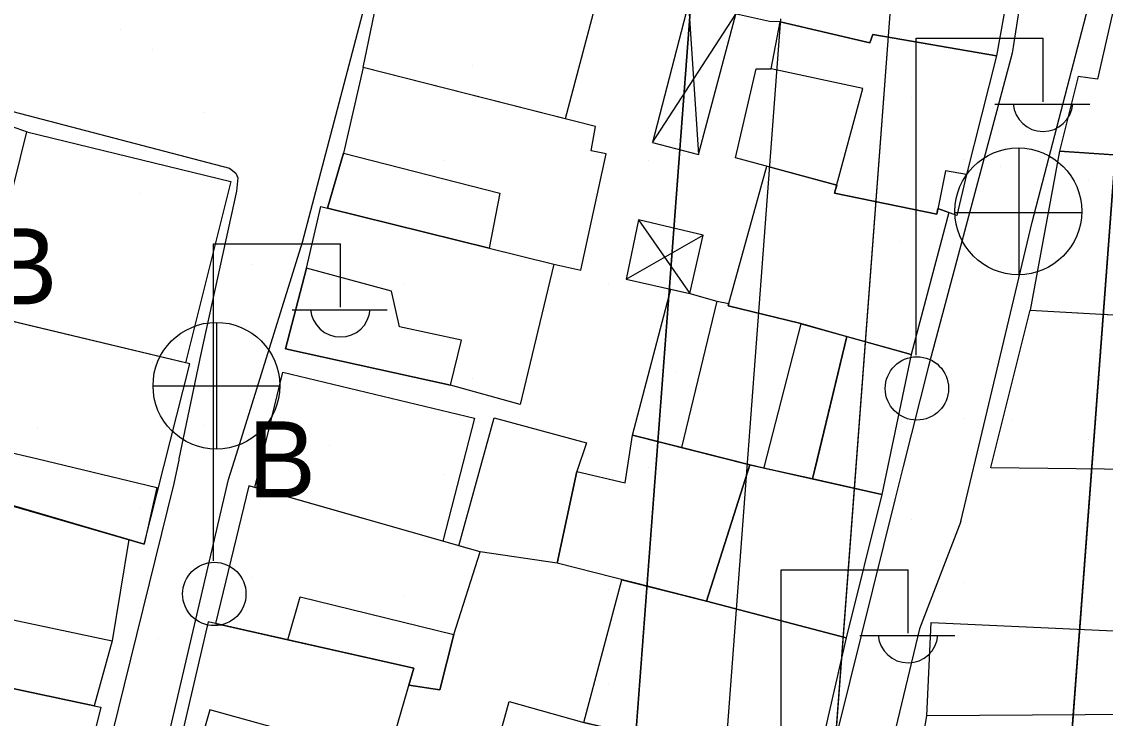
# Model space of a CAD drawing. Extents: x 417997 to 421451, y 4451742 to 4455216.
# Drawn here: x 419913.6 to 419973.4, y 4453026.6 to 4453065.1 of the extents above; entities that cross this region are included whole.
import ezdxf

# ---------------------------------------------------------------- set-up
doc = ezdxf.new("R2010")
doc.units = 0
for name, color, linetype in [('ADAKENARI', 7, 'Continuous'), ('B_Mesken', 7, 'Continuous'), ('B_Sundurma', 7, 'Continuous'), ('B_Teras', 7, 'Continuous'), ('Default', 7, 'Continuous'), ('KALDIRIM', 7, 'Continuous'), ('PL_AYA_PARK_DINLENME', 7, 'Continuous'), ('S_Elektrik_Diregi', 7, 'Continuous'), ('S_Rogar_Kapagi', 7, 'Continuous'), ('S_Rogar_Kapagi_Buski', 7, 'Continuous'), ('Sinir_Duvar_tek_tarafa_ait', 7, 'Continuous'), ('TR_PARKALANI', 7, 'Continuous'), ('Yol_Sose', 7, 'Continuous')]:
    doc.layers.add(name, color=color, linetype=linetype)

# ---------------------------------------------------------------- blocks, each defined once
blk = doc.blocks.new('POINT_DISPLAY')
at = {"layer": 'Default'}
blk.add_line((0, 0), (0, 0), dxfattribs=at)

msp = doc.modelspace()

# ---------------------------------------------------------------- linework, layer by layer
at = {"layer": 'ADAKENARI'}
for p, q in [((419950.517, 4453065.596), (419942.978, 4452965.281)), ((419950.517, 4453065.596), (419942.978, 4452965.281)), ((419961.522, 4453065.245), (419953.414, 4452957.362)), ((419961.522, 4453065.245), (419953.414, 4452957.362)), ((419974.485, 4453064.27), (419966.178, 4452953.734)), ((419974.485, 4453064.27), (419966.178, 4452953.734))]:
    msp.add_line(p, q, dxfattribs=at)
at = {"layer": 'B_Mesken'}
for points in [[(419960.648, 4453074.009), (419969.285, 4453073.512), (419967.437, 4453063.182), (419960.602, 4453064.358), (419960.435, 4453063.908), (419955.496, 4453065.059), (419954.893, 4453065.075), (419950.421, 4453066.075), (419952.393, 4453074.901)], [(419984.609, 4453071.43), (419975.423, 4453072.489), (419973.006, 4453061.893), (419971.941, 4453062.031), (419970.908, 4453057.916), (419982.431, 4453057.139), (419982.57, 4453060.588), (419983.944, 4453060.494), (419984.443, 4453068.702)], [(419945.642, 4453067.359), (419943.62, 4453059.709), (419932.454, 4453062.536), (419933.893, 4453069.481), (419941.433, 4453067.983), (419941.709, 4453068.424), (419943.24, 4453067.929)], [(419958.609, 4453056.047), (419953.02, 4453057.556), (419954.167, 4453062.469), (419954.995, 4453062.469), (419955.496, 4453065.059), (419960.435, 4453063.908), (419960.602, 4453064.358), (419967.437, 4453063.182), (419965.776, 4453056.634), (419965.234, 4453054.362), (419964.199, 4453054.76), (419964.134, 4453054.44), (419958.489, 4453055.601)], [(419942.985, 4453051.682), (419944.488, 4453051.35), (419945.876, 4453057.772), (419945.047, 4453057.941), (419945.287, 4453059.286), (419932.454, 4453062.536), (419931.369, 4453057.813), (419930.496, 4453054.774), (419939.411, 4453052.567)], [(419911.39, 4453048.913), (419913.893, 4453058.99), (419925.145, 4453056.243), (419922.654, 4453046.227)], [(419979.463, 4453048.572), (419980.688, 4453057.257), (419970.908, 4453057.916), (419969.289, 4453049.142)], [(419952.61, 4453049.377), (419954.748, 4453057.089), (419958.609, 4453056.047), (419958.489, 4453055.601), (419964.134, 4453054.44), (419964.199, 4453054.76), (419964.801, 4453054.528), (419962.724, 4453046.692), (419959.085, 4453047.708), (419956.551, 4453048.418)], [(419929.321, 4453051.461), (419930.128, 4453054.866), (419942.985, 4453051.682), (419941.128, 4453043.931), (419937.283, 4453044.992), (419928.165, 4453046.998)], [(419951.982, 4453049.641), (419952.647, 4453049.509), (419952.61, 4453049.377), (419956.551, 4453048.418), (419956.654, 4453048.39), (419959.174, 4453047.684), (419957.277, 4453039.821), (419954.59, 4453040.419), (419953.817, 4453040.592), (419950.046, 4453041.552), (419947.34, 4453042.241), (419949.44, 4453050.302), (419950.506, 4453050.062)], [(419920.367, 4453036.223), (419922.885, 4453046.172), (419910.25, 4453049.185), (419907.645, 4453039.907)], [(419967.12, 4453040.451), (419969.289, 4453049.142), (419983.723, 4453048.333), (419983.547, 4453043.313), (419981.518, 4453043.437), (419981.256, 4453040.302), (419981.253, 4453040.261), (419967.115, 4453040.431)], [(419959.174, 4453047.684), (419962.724, 4453046.692), (419961.107, 4453038.967), (419957.277, 4453039.821)], [(419926.481, 4453039.343), (419928.03, 4453045.718), (419938.606, 4453043.176), (419936.861, 4453036.382)], [(419937.742, 4453036.13), (419939.686, 4453043.186), (419944.784, 4453041.808), (419944.249, 4453040.23), (419943.172, 4453035.17), (419938.912, 4453035.796)], [(419943.172, 4453035.17), (419944.249, 4453040.23), (419946.935, 4453039.603), (419947.34, 4453042.241), (419953.817, 4453040.592), (419951.418, 4453033.063)], [(419953.817, 4453040.592), (419961.107, 4453038.967), (419959.127, 4453031.051), (419951.418, 4453033.063)], [(419907.556, 4453033.222), (419909.171, 4453039.472), (419911.956, 4453038.678), (419911.956, 4453038.678), (419919.526, 4453036.468), (419918.593, 4453030.881), (419917.597, 4453027.299), (419906.776, 4453029.582)], [(419937.461, 4453031.228), (419938.912, 4453035.796), (419926.154, 4453039.436), (419924.31, 4453031.834), (419928.292, 4453030.936), (419935.248, 4453029.368), (419934.976, 4453028.423), (419936.695, 4453028.176)], [(419959.127, 4453031.051), (419957.359, 4453023.353), (419944.644, 4453026.374), (419946.752, 4453034.255), (419951.418, 4453033.063)], [(419932.245, 4453021.814), (419932.997, 4453021.574), (419935.248, 4453029.368), (419923.908, 4453031.924), (419922.114, 4453024.247), (419923.125, 4453024.035), (419922.984, 4453023.54), (419932.107, 4453021.21)], [(419962.953, 4453023.022), (419963.581, 4453026.73), (419963.82, 4453031.887), (419978.753, 4453031.206), (419978.753, 4453031.206), (419981.29, 4453031.093), (419986.595, 4453030.857), (419979.893, 4453022.751)], [(419917.597, 4453027.299), (419917.979, 4453027.214), (419915.495, 4453017.164), (419903.727, 4453020.002), (419906.776, 4453029.582)], [(419938.417, 4453019.944), (419940.527, 4453027.528), (419944.644, 4453026.374), (419946.405, 4453025.956), (419946.089, 4453024.728), (419946.607, 4453024.525), (419946.065, 4453022.772), (419946.777, 4453022.478), (419945.694, 4453018.092), (419940.941, 4453019.283)]]:
    msp.add_lwpolyline(points, close=True, dxfattribs=at)
at = {"layer": 'B_Sundurma'}
for p, q in [((419948.44, 4453058.399), (419953.04, 4453065.49)), ((419950.421, 4453066.075), (419950.982, 4453057.726)), ((419947.658, 4453054.134), (419950.506, 4453050.062)), ((419946.976, 4453050.856), (419951.226, 4453053.285))]:
    msp.add_line(p, q, dxfattribs=at)
for points in [[(419950.421, 4453066.075), (419948.44, 4453058.399), (419950.982, 4453057.726), (419953.04, 4453065.49)], [(419947.658, 4453054.134), (419946.976, 4453050.856), (419950.506, 4453050.062), (419951.226, 4453053.285)]]:
    msp.add_lwpolyline(points, close=True, dxfattribs=at)
at = {"layer": 'B_Teras'}
for points in [[(419954.995, 4453062.469), (419955.496, 4453065.059), (419960.435, 4453063.908), (419960.602, 4453064.358), (419967.437, 4453063.182), (419965.776, 4453056.634), (419964.62, 4453056.83), (419964.134, 4453054.44), (419958.489, 4453055.601), (419960.05, 4453061.386)], [(419930.496, 4453054.774), (419931.369, 4453057.813), (419940.006, 4453055.604), (419939.411, 4453052.567)], [(419929.321, 4453051.461), (419928.165, 4453046.998), (419937.283, 4453044.992), (419937.889, 4453047.482), (419934.462, 4453048.223), (419934.027, 4453050.189)], [(419947.34, 4453042.241), (419949.44, 4453050.302), (419950.506, 4453050.062), (419951.982, 4453049.641), (419950.046, 4453041.552)], [(419954.615, 4453040.519), (419956.654, 4453048.39), (419959.174, 4453047.684), (419957.438, 4453040.489), (419957.277, 4453039.821), (419954.59, 4453040.419)], [(419914.413, 4453040.945), (419921.068, 4453039.342), (419920.367, 4453036.223), (419911.956, 4453038.678), (419912.44, 4453040.966), (419912.531, 4453041.398)], [(419906.776, 4453029.582), (419907.556, 4453033.222), (419918.593, 4453030.881), (419917.597, 4453027.299)], [(419928.292, 4453030.936), (419928.988, 4453033.316), (419937.461, 4453031.228), (419936.695, 4453028.176), (419934.976, 4453028.423), (419935.248, 4453029.368)], [(419963.581, 4453026.73), (419963.82, 4453031.887), (419978.753, 4453031.206), (419981.29, 4453031.093), (419981.072, 4453026.848)], [(419923.992, 4453027.061), (419922.984, 4453023.54), (419932.107, 4453021.21), (419932.881, 4453024.605)]]:
    msp.add_lwpolyline(points, close=True, dxfattribs=at)
at = {"layer": 'KALDIRIM'}
msp.add_line((419955.503, 4453065.221), (419948.071, 4452966.327), dxfattribs=at)
msp.add_line((419955.503, 4453065.221), (419948.071, 4452966.327), dxfattribs=at)
at = {"layer": 'PL_AYA_PARK_DINLENME'}
for points in [[(419983.008, 4453351.149), (419982.033, 4453338.169), (419980.288, 4453314.958), (419972.375, 4453209.668), (419970.428, 4453183.761), (419962.856, 4453083.005), (419961.522, 4453065.245), (419953.414, 4452957.362)], [(419983.008, 4453351.149), (419982.033, 4453338.169), (419980.288, 4453314.958), (419972.375, 4453209.668), (419970.428, 4453183.761), (419962.856, 4453083.005), (419961.522, 4453065.245), (419953.414, 4452957.362)], [(419966.178, 4452953.734), (419974.485, 4453064.27), (419975.82, 4453082.031), (419983.392, 4453182.787), (419985.339, 4453208.694), (419993.316, 4453314.837), (419994.996, 4453337.195), (419995.971, 4453350.175)], [(419966.178, 4452953.734), (419974.485, 4453064.27), (419975.82, 4453082.031), (419983.392, 4453182.787), (419985.339, 4453208.694), (419993.316, 4453314.837), (419994.996, 4453337.195), (419995.971, 4453350.175)], [(419912.691, 4453076.44), (419912.059, 4453068.004), (419905.437, 4452977.718), (419913.357, 4452974.005), (419938.076, 4452962.417), (419942.978, 4452965.281), (419950.517, 4453065.596), (419951.154, 4453074.072), (419912.691, 4453076.44)], [(419912.691, 4453076.44), (419912.059, 4453068.004), (419905.437, 4452977.718), (419913.357, 4452974.005), (419938.076, 4452962.417), (419942.978, 4452965.281), (419950.517, 4453065.596), (419951.154, 4453074.072), (419912.691, 4453076.44)]]:
    msp.add_lwpolyline(points, dxfattribs=at)
at = {"layer": 'S_Elektrik_Diregi'}
for p, q in [((419963.002, 4453046.65), (419963.002, 4453064.15)), ((419963.002, 4453064.15), (419970.002, 4453064.15)), ((419970.002, 4453060.65), (419970.002, 4453064.15)), ((419967.342, 4453060.51), (419972.592, 4453060.51)), ((419924.202, 4453035.303), (419924.202, 4453052.803)), ((419924.202, 4453052.803), (419931.202, 4453052.803)), ((419931.202, 4453049.303), (419931.202, 4453052.803)), ((419928.542, 4453049.163), (419933.792, 4453049.163)), ((419955.549, 4453017.308), (419955.549, 4453034.808)), ((419955.549, 4453034.808), (419962.549, 4453034.808)), ((419962.549, 4453031.308), (419962.549, 4453034.808)), ((419959.889, 4453031.168), (419965.139, 4453031.168))]:
    msp.add_line(p, q, dxfattribs=at)
for centre in [(419963.038, 4453044.815), (419924.238, 4453033.467)]:
    msp.add_circle(centre, 1.75, dxfattribs=at)
for centre in [(419970.002, 4453060.663), (419931.202, 4453049.316), (419962.549, 4453031.321)]:
    msp.add_arc(centre, 1.658, 184.83843, 355.14641, dxfattribs=at)
at = {"layer": 'S_Rogar_Kapagi'}
for p, q in [((419968.69, 4453051.069), (419968.69, 4453058.069)), ((419965.12, 4453054.534), (419972.12, 4453054.534))]:
    msp.add_line(p, q, dxfattribs=at)
msp.add_circle((419968.637, 4453054.597), 3.5, dxfattribs=at)
at = {"layer": 'S_Rogar_Kapagi_Buski'}
for p, q in [((419924.353, 4453048.464), (419924.353, 4453041.464)), ((419920.853, 4453044.964), (419927.853, 4453044.964))]:
    msp.add_line(p, q, dxfattribs=at)
msp.add_circle((419924.353, 4453044.964), 3.5, dxfattribs=at)
at = {"layer": 'Sinir_Duvar_tek_tarafa_ait'}
msp.add_lwpolyline([(419910.138, 4453053.16), (419912.327, 4453059.531), (419913.91, 4453058.986)], dxfattribs=at)
at = {"layer": 'Yol_Sose'}
for points in [[(419925.374, 4453040.892), (419929.108, 4453052.888), (419935.176, 4453075.992), (419935.499, 4453076.249), (419936.171, 4453076.287), (419969.548, 4453074.014), (419969.814, 4453073.76), (419969.868, 4453073.362), (419968.303, 4453063.324), (419963.677, 4453046.051), (419962.284, 4453040.502)], [(419966.174, 4453040.461), (419969.397, 4453054.002), (419974.213, 4453072.458), (419974.567, 4453072.985), (419975.041, 4453073.305), (419998.227, 4453071.906), (420015.186, 4453070.418), (420020.5, 4453070.227), (420020.765, 4453069.918), (420020.865, 4453069.589), (420020.059, 4453058.714), (420018.667, 4453051.696), (420016.783, 4453048.807), (420011.973, 4453044.353), (420005.463, 4453040.046)], [(419912.032, 4453060.187), (419912.426, 4453060.175), (419913.107, 4453060.111), (419925.078, 4453056.987), (419925.418, 4453056.7), (419925.536, 4453056.44), (419925.458, 4453055.71), (419923.493, 4453046.718), (419922.283, 4453040.925)], [(419922.27, 4453040.862), (419921.965, 4453039.399)], [(419922.283, 4453040.925), (419922.27, 4453040.862)], [(419925.028, 4453039.781), (419925.355, 4453040.829)], [(419925.355, 4453040.829), (419925.374, 4453040.892)], [(419962.268, 4453040.438), (419961.823, 4453038.665)], [(419962.284, 4453040.502), (419962.268, 4453040.438)], [(419965.463, 4453037.473), (419966.159, 4453040.397)], [(419966.159, 4453040.397), (419966.174, 4453040.461)], [(419912.519, 4452953.225), (419902.772, 4452955.806), (419902.538, 4452956.321), (419902.79, 4452957.278), (419905.467, 4452965.414), (419908.97, 4452975.955), (419914.356, 4452994.717), (419920.01, 4453018.336), (419925.028, 4453039.781)], [(419922, 4453039.569), (419916.871, 4453018.744)], [(419961.823, 4453038.665), (419955.621, 4453013.661), (419949.174, 4452986.16), (419944.143, 4452966.098), (419940.29, 4452948.138), (419939.909, 4452947.74), (419939.276, 4452947.505), (419938.325, 4452947.55), (419936.848, 4452947.734), (419926.935, 4452948.611), (419912.519, 4452953.225)], [(419965.463, 4453037.473), (419963.178, 4453031.542), (419958.635, 4453012.611), (419954.333, 4452996.305), (419954.366, 4452995.649), (419954.802, 4452995.069), (419957.427, 4452994.372), (419959.242, 4452994.37), (419960.447, 4452995.188), (419964.372, 4453001.034), (419975.328, 4453015.137), (419987.347, 4453029.832), (419988.641, 4453030.858), (419991.474, 4453032.323)]]:
    msp.add_lwpolyline(points, dxfattribs=at)

# ---------------------------------------------------------------- block references
at = {"layer": 'TR_PARKALANI', "xscale": 0.1, "yscale": 0.10000000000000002}
for p in [(419919.081, 4453064.65), (419919.081, 4453064.65), (419920.827, 4453063.536), (419920.827, 4453063.536), (419938.472, 4453062.675), (419938.472, 4453062.675), (419949.754, 4453062.675), (419949.754, 4453062.675), (419962.759, 4453060.903), (419962.759, 4453060.903), (419914.48, 4453059.884), (419914.48, 4453059.884), (419923.7, 4453060.071), (419923.7, 4453060.071), (419930.606, 4453058.946), (419930.606, 4453058.946), (419936.954, 4453057.388), (419936.954, 4453057.388), (419948.236, 4453057.388), (419948.236, 4453057.388), (419965.632, 4453057.438), (419965.632, 4453057.438), (419967.649, 4453057.066), (419967.649, 4453057.066), (419972.538, 4453056.313), (419972.538, 4453056.313), (419920.187, 4453055.554), (419920.187, 4453055.554), (419962.119, 4453052.922), (419962.119, 4453052.922), (419968.258, 4453052.057), (419968.258, 4453052.057), (419926.326, 4453051.681), (419926.326, 4453051.681), (419934.751, 4453050.634), (419934.751, 4453050.634), (419946.033, 4453050.634), (419946.033, 4453050.634), (419919.081, 4453047.351), (419919.081, 4453047.351), (419962.759, 4453046.613), (419962.759, 4453046.613), (419920.827, 4453046.237), (419920.827, 4453046.237), (419949.754, 4453045.752), (419949.754, 4453045.752), (419938.472, 4453045.376), (419938.472, 4453045.376), (419923.7, 4453042.771), (419923.7, 4453042.771), (419965.632, 4453043.147), (419965.632, 4453043.147), (419968.258, 4453043.032), (419968.258, 4453043.032), (419914.48, 4453042.585), (419914.48, 4453042.585), (419930.606, 4453041.647), (419930.606, 4453041.647), (419972.538, 4453042.023), (419972.538, 4453042.023), (419948.236, 4453040.465), (419948.236, 4453040.465), (419936.954, 4453040.089), (419936.954, 4453040.089), (419962.119, 4453038.631), (419962.119, 4453038.631), (419920.187, 4453038.255), (419920.187, 4453038.255), (419962.759, 4453037.587), (419962.759, 4453037.587), (419926.326, 4453034.382), (419926.326, 4453034.382), (419965.632, 4453034.122), (419965.632, 4453034.122), (419934.751, 4453033.335), (419934.751, 4453033.335), (419946.033, 4453033.711), (419946.033, 4453033.711), (419972.538, 4453032.997), (419972.538, 4453032.997), (419921.15, 4453030.992), (419921.15, 4453030.992), (419922.896, 4453029.878), (419922.896, 4453029.878), (419962.119, 4453029.605), (419962.119, 4453029.605), (419963.369, 4453029.869), (419963.369, 4453029.869), (419946.033, 4453028.446), (419946.033, 4453028.446)]:
    msp.add_blockref('POINT_DISPLAY', p, dxfattribs=at)

# ---------------------------------------------------------------- texts
at = {"layer": 'S_Rogar_Kapagi_Buski'}
for p in [(419911.819, 4453049.46), (419926.099, 4453038.8)]:
    msp.add_text('B', height=4.2, dxfattribs=at).set_placement(p)

doc.saveas('drawing.dxf')
